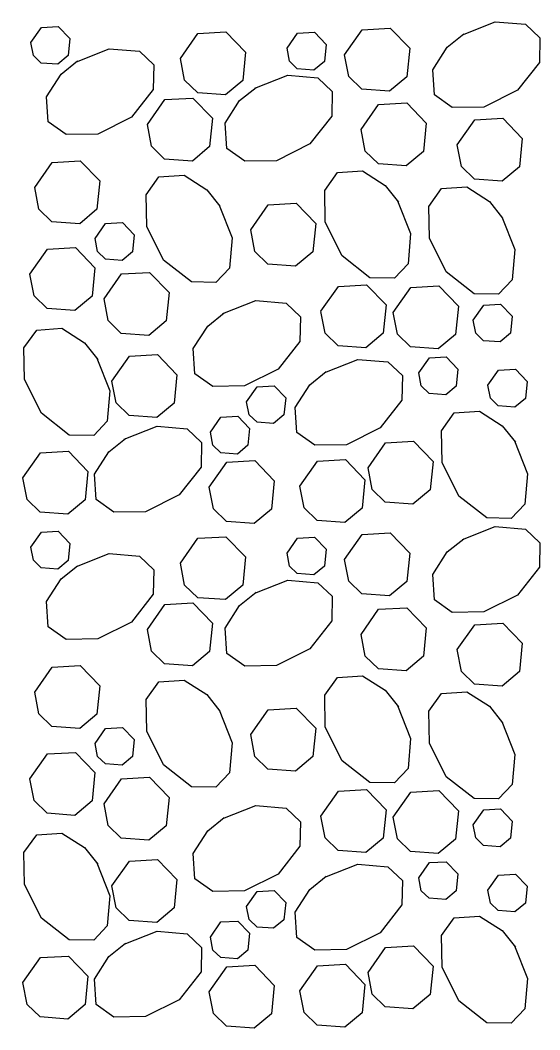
# Model space of a CAD drawing. Extents: x 636530 to 644067, y 294168 to 299122.
# Drawn here: x 638659.64 to 638667.59, y 297989.08 to 298004.53 of the extents above; entities that cross this region are included whole.
import ezdxf

# ---------------------------------------------------------------- set-up
doc = ezdxf.new("R2010")
doc.units = 0
doc.layers.add('1', color=7, linetype='Continuous')

msp = doc.modelspace()

# ---------------------------------------------------------------- linework, layer by layer
at = {"layer": '1'}
for points in [[(638666.409, 298004.309), (638666.912, 298004.508), (638667.374, 298004.469), (638667.593, 298004.26), (638667.587, 298003.885), (638667.253, 298003.459), (638666.738, 298003.201), (638666.252, 298003.193), (638665.979, 298003.387), (638665.953, 298003.773), (638666.175, 298004.119), (638666.429, 298004.322)], [(638659.801, 298004.191), (638659.963, 298004.42), (638660.22, 298004.435), (638660.399, 298004.249), (638660.373, 298003.989), (638660.214, 298003.857), (638659.96, 298003.875), (638659.84, 298003.991), (638659.801, 298004.191)], [(638662.091, 298003.945), (638662.36, 298004.328), (638662.789, 298004.352), (638663.088, 298004.043), (638663.045, 298003.609), (638662.78, 298003.388), (638662.356, 298003.419), (638662.156, 298003.613), (638662.091, 298003.945)], [(638664.604, 298004.003), (638664.873, 298004.386), (638665.302, 298004.41), (638665.601, 298004.101), (638665.558, 298003.667), (638665.292, 298003.447), (638664.869, 298003.477), (638664.669, 298003.671), (638664.604, 298004.003)], [(638663.723, 298004.102), (638663.884, 298004.332), (638664.142, 298004.347), (638664.321, 298004.161), (638664.295, 298003.901), (638664.136, 298003.768), (638663.881, 298003.787), (638663.762, 298003.903), (638663.723, 298004.102)], [(638660.498, 298003.896), (638661.001, 298004.095), (638661.463, 298004.056), (638661.683, 298003.847), (638661.676, 298003.472), (638661.342, 298003.046), (638660.827, 298002.788), (638660.342, 298002.78), (638660.069, 298002.974), (638660.043, 298003.36), (638660.264, 298003.706), (638660.518, 298003.909)], [(638663.231, 298003.489), (638663.734, 298003.689), (638664.196, 298003.649), (638664.416, 298003.44), (638664.409, 298003.065), (638664.075, 298002.639), (638663.56, 298002.381), (638663.075, 298002.373), (638662.801, 298002.567), (638662.776, 298002.954), (638662.997, 298003.3), (638663.251, 298003.502)], [(638661.585, 298002.933), (638661.854, 298003.316), (638662.283, 298003.34), (638662.582, 298003.031), (638662.539, 298002.597), (638662.274, 298002.376), (638661.85, 298002.407), (638661.65, 298002.601), (638661.585, 298002.933)], [(638664.857, 298002.858), (638665.126, 298003.241), (638665.555, 298003.265), (638665.854, 298002.956), (638665.811, 298002.522), (638665.545, 298002.301), (638665.122, 298002.332), (638664.922, 298002.525), (638664.857, 298002.858)], [(638666.327, 298002.624), (638666.596, 298003.006), (638667.026, 298003.031), (638667.324, 298002.721), (638667.281, 298002.288), (638667.016, 298002.067), (638666.592, 298002.098), (638666.392, 298002.291), (638666.328, 298002.624)], [(638659.861, 298001.973), (638660.13, 298002.356), (638660.559, 298002.38), (638660.858, 298002.071), (638660.814, 298001.637), (638660.549, 298001.417), (638660.125, 298001.447), (638659.926, 298001.641), (638659.861, 298001.973)], [(638665.417, 298001.768), (638665.616, 298001.265), (638665.576, 298000.803), (638665.367, 298000.583), (638664.992, 298000.59), (638664.566, 298000.924), (638664.309, 298001.439), (638664.3, 298001.924), (638664.494, 298002.198), (638664.881, 298002.224), (638665.227, 298002.002), (638665.43, 298001.748)], [(638662.684, 298001.703), (638662.883, 298001.2), (638662.843, 298000.738), (638662.634, 298000.518), (638662.259, 298000.525), (638661.833, 298000.859), (638661.576, 298001.374), (638661.567, 298001.859), (638661.761, 298002.133), (638662.148, 298002.158), (638662.494, 298001.937), (638662.697, 298001.683)], [(638667.011, 298001.524), (638667.21, 298001.021), (638667.171, 298000.559), (638666.962, 298000.339), (638666.587, 298000.346), (638666.161, 298000.68), (638665.903, 298001.195), (638665.895, 298001.68), (638666.089, 298001.954), (638666.475, 298001.98), (638666.821, 298001.758), (638667.024, 298001.504)], [(638663.167, 298001.323), (638663.436, 298001.705), (638663.865, 298001.73), (638664.164, 298001.42), (638664.12, 298000.987), (638663.855, 298000.766), (638663.431, 298000.797), (638663.232, 298000.99), (638663.167, 298001.323)], [(638660.785, 298001.189), (638660.946, 298001.419), (638661.204, 298001.434), (638661.383, 298001.248), (638661.357, 298000.988), (638661.198, 298000.855), (638660.943, 298000.874), (638660.824, 298000.99), (638660.785, 298001.189)], [(638659.786, 298000.645), (638660.054, 298001.027), (638660.484, 298001.052), (638660.782, 298000.743), (638660.739, 298000.309), (638660.474, 298000.088), (638660.05, 298000.119), (638659.85, 298000.312), (638659.786, 298000.645)], [(638660.922, 298000.265), (638661.191, 298000.648), (638661.62, 298000.672), (638661.919, 298000.363), (638661.875, 297999.929), (638661.61, 297999.708), (638661.186, 297999.739), (638660.987, 297999.933), (638660.922, 298000.265)], [(638664.243, 298000.076), (638664.512, 298000.458), (638664.941, 298000.483), (638665.24, 298000.173), (638665.196, 297999.74), (638664.931, 297999.519), (638664.507, 297999.55), (638664.308, 297999.743), (638664.243, 298000.075)], [(638665.349, 298000.059), (638665.618, 298000.442), (638666.047, 298000.466), (638666.346, 298000.157), (638666.303, 297999.723), (638666.037, 297999.503), (638665.614, 297999.533), (638665.414, 297999.727), (638665.349, 298000.059)], [(638662.743, 298000.041), (638663.246, 298000.24), (638663.708, 298000.2), (638663.928, 297999.991), (638663.921, 297999.616), (638663.587, 297999.19), (638663.072, 297998.933), (638662.587, 297998.924), (638662.313, 297999.118), (638662.288, 297999.505), (638662.509, 297999.851), (638662.763, 298000.053)], [(638666.573, 297999.941), (638666.734, 298000.171), (638666.992, 298000.185), (638667.171, 298000), (638667.145, 297999.74), (638666.986, 297999.607), (638666.731, 297999.626), (638666.612, 297999.742), (638666.573, 297999.941)], [(638660.813, 297999.361), (638661.012, 297998.858), (638660.972, 297998.395), (638660.764, 297998.176), (638660.389, 297998.183), (638659.962, 297998.516), (638659.705, 297999.031), (638659.696, 297999.517), (638659.891, 297999.79), (638660.277, 297999.816), (638660.623, 297999.594), (638660.826, 297999.34)], [(638661.041, 297999.007), (638661.31, 297999.389), (638661.74, 297999.414), (638662.038, 297999.104), (638661.995, 297998.671), (638661.73, 297998.45), (638661.306, 297998.481), (638661.106, 297998.674), (638661.042, 297999.007)], [(638664.304, 297999.142), (638664.807, 297999.341), (638665.269, 297999.301), (638665.489, 297999.093), (638665.482, 297998.718), (638665.148, 297998.291), (638664.633, 297998.034), (638664.148, 297998.025), (638663.874, 297998.22), (638663.848, 297998.606), (638664.07, 297998.952), (638664.324, 297999.155)], [(638665.74, 297999.134), (638665.902, 297999.364), (638666.159, 297999.378), (638666.338, 297999.193), (638666.313, 297998.932), (638666.153, 297998.8), (638665.899, 297998.819), (638665.779, 297998.935), (638665.741, 297999.134)], [(638666.8, 297998.945), (638666.961, 297999.174), (638667.219, 297999.189), (638667.398, 297999.003), (638667.372, 297998.743), (638667.213, 297998.611), (638666.958, 297998.629), (638666.839, 297998.745), (638666.8, 297998.945)], [(638663.105, 297998.693), (638663.266, 297998.922), (638663.524, 297998.937), (638663.703, 297998.751), (638663.677, 297998.491), (638663.518, 297998.359), (638663.264, 297998.377), (638663.144, 297998.493), (638663.105, 297998.693)], [(638667.206, 297998.092), (638667.406, 297997.589), (638667.366, 297997.126), (638667.157, 297996.907), (638666.782, 297996.914), (638666.356, 297997.247), (638666.098, 297997.762), (638666.09, 297998.248), (638666.284, 297998.521), (638666.671, 297998.547), (638667.016, 297998.325), (638667.219, 297998.071)], [(638662.55, 297998.226), (638662.712, 297998.456), (638662.969, 297998.47), (638663.148, 297998.285), (638663.122, 297998.025), (638662.963, 297997.892), (638662.709, 297997.911), (638662.589, 297998.027), (638662.55, 297998.226)], [(638661.229, 297998.117), (638661.733, 297998.317), (638662.195, 297998.277), (638662.414, 297998.068), (638662.407, 297997.693), (638662.074, 297997.267), (638661.559, 297997.009), (638661.073, 297997.001), (638660.8, 297997.195), (638660.774, 297997.582), (638660.996, 297997.927), (638661.25, 297998.13)], [(638664.963, 297997.682), (638665.231, 297998.064), (638665.661, 297998.089), (638665.959, 297997.779), (638665.916, 297997.346), (638665.651, 297997.125), (638665.227, 297997.156), (638665.028, 297997.349), (638664.963, 297997.682)], [(638659.679, 297997.527), (638659.948, 297997.91), (638660.377, 297997.934), (638660.675, 297997.625), (638660.632, 297997.191), (638660.367, 297996.971), (638659.943, 297997.001), (638659.744, 297997.195), (638659.679, 297997.527)], [(638662.532, 297997.386), (638662.801, 297997.768), (638663.231, 297997.793), (638663.529, 297997.483), (638663.486, 297997.049), (638663.221, 297996.829), (638662.797, 297996.86), (638662.597, 297997.053), (638662.533, 297997.385)], [(638663.92, 297997.401), (638664.189, 297997.784), (638664.618, 297997.808), (638664.916, 297997.499), (638664.873, 297997.065), (638664.608, 297996.845), (638664.184, 297996.875), (638663.985, 297997.069), (638663.92, 297997.401)], [(638666.409, 297996.583), (638666.912, 297996.783), (638667.374, 297996.743), (638667.593, 297996.534), (638667.587, 297996.159), (638667.253, 297995.733), (638666.738, 297995.475), (638666.252, 297995.467), (638665.979, 297995.661), (638665.953, 297996.048), (638666.175, 297996.394), (638666.429, 297996.596)], [(638659.801, 297996.465), (638659.963, 297996.694), (638660.22, 297996.709), (638660.399, 297996.523), (638660.373, 297996.263), (638660.214, 297996.131), (638659.96, 297996.149), (638659.84, 297996.265), (638659.801, 297996.465)], [(638662.091, 297996.219), (638662.36, 297996.602), (638662.789, 297996.626), (638663.088, 297996.317), (638663.045, 297995.883), (638662.78, 297995.663), (638662.356, 297995.693), (638662.156, 297995.887), (638662.091, 297996.219)], [(638664.604, 297996.277), (638664.873, 297996.66), (638665.302, 297996.684), (638665.601, 297996.375), (638665.558, 297995.941), (638665.292, 297995.721), (638664.869, 297995.751), (638664.669, 297995.945), (638664.604, 297996.277)], [(638663.723, 297996.377), (638663.884, 297996.606), (638664.142, 297996.621), (638664.321, 297996.435), (638664.295, 297996.175), (638664.136, 297996.043), (638663.881, 297996.061), (638663.762, 297996.177), (638663.723, 297996.376)], [(638660.498, 297996.17), (638661.001, 297996.37), (638661.463, 297996.33), (638661.683, 297996.121), (638661.676, 297995.746), (638661.342, 297995.32), (638660.827, 297995.062), (638660.342, 297995.054), (638660.069, 297995.248), (638660.043, 297995.635), (638660.264, 297995.981), (638660.518, 297996.183)], [(638663.231, 297995.764), (638663.734, 297995.963), (638664.196, 297995.923), (638664.416, 297995.714), (638664.409, 297995.339), (638664.075, 297994.913), (638663.56, 297994.656), (638663.075, 297994.647), (638662.801, 297994.841), (638662.776, 297995.228), (638662.997, 297995.574), (638663.251, 297995.776)], [(638661.585, 297995.207), (638661.854, 297995.59), (638662.283, 297995.614), (638662.582, 297995.305), (638662.539, 297994.871), (638662.274, 297994.651), (638661.85, 297994.681), (638661.65, 297994.875), (638661.585, 297995.207)], [(638664.857, 297995.132), (638665.126, 297995.515), (638665.555, 297995.539), (638665.854, 297995.23), (638665.811, 297994.796), (638665.545, 297994.576), (638665.122, 297994.606), (638664.922, 297994.8), (638664.857, 297995.132)], [(638666.327, 297994.898), (638666.596, 297995.28), (638667.026, 297995.305), (638667.324, 297994.996), (638667.281, 297994.562), (638667.016, 297994.341), (638666.592, 297994.372), (638666.392, 297994.565), (638666.328, 297994.898)], [(638659.861, 297994.247), (638660.13, 297994.63), (638660.559, 297994.654), (638660.858, 297994.345), (638660.814, 297993.911), (638660.549, 297993.691), (638660.125, 297993.721), (638659.926, 297993.915), (638659.861, 297994.247)], [(638665.417, 297994.042), (638665.616, 297993.539), (638665.576, 297993.077), (638665.367, 297992.858), (638664.992, 297992.865), (638664.566, 297993.198), (638664.309, 297993.713), (638664.3, 297994.199), (638664.494, 297994.472), (638664.881, 297994.498), (638665.227, 297994.276), (638665.43, 297994.022)], [(638662.684, 297993.977), (638662.883, 297993.474), (638662.843, 297993.012), (638662.634, 297992.792), (638662.259, 297992.8), (638661.833, 297993.133), (638661.576, 297993.648), (638661.567, 297994.134), (638661.761, 297994.407), (638662.148, 297994.433), (638662.494, 297994.211), (638662.697, 297993.957)], [(638667.011, 297993.798), (638667.21, 297993.295), (638667.171, 297992.833), (638666.962, 297992.614), (638666.587, 297992.621), (638666.161, 297992.954), (638665.903, 297993.469), (638665.895, 297993.955), (638666.089, 297994.228), (638666.475, 297994.254), (638666.821, 297994.032), (638667.024, 297993.778)], [(638663.167, 297993.597), (638663.436, 297993.979), (638663.865, 297994.004), (638664.164, 297993.694), (638664.12, 297993.261), (638663.855, 297993.04), (638663.431, 297993.071), (638663.232, 297993.264), (638663.167, 297993.597)], [(638660.785, 297993.464), (638660.946, 297993.693), (638661.204, 297993.708), (638661.383, 297993.522), (638661.357, 297993.262), (638661.198, 297993.13), (638660.943, 297993.148), (638660.824, 297993.264), (638660.785, 297993.464)], [(638659.786, 297992.919), (638660.054, 297993.302), (638660.484, 297993.326), (638660.782, 297993.017), (638660.739, 297992.583), (638660.474, 297992.362), (638660.05, 297992.393), (638659.85, 297992.587), (638659.786, 297992.919)], [(638660.922, 297992.539), (638661.191, 297992.922), (638661.62, 297992.946), (638661.919, 297992.637), (638661.875, 297992.203), (638661.61, 297991.983), (638661.186, 297992.013), (638660.987, 297992.207), (638660.922, 297992.539)], [(638664.243, 297992.35), (638664.512, 297992.732), (638664.941, 297992.757), (638665.24, 297992.447), (638665.196, 297992.014), (638664.931, 297991.793), (638664.507, 297991.824), (638664.308, 297992.017), (638664.243, 297992.35)], [(638665.349, 297992.333), (638665.618, 297992.716), (638666.047, 297992.741), (638666.346, 297992.431), (638666.303, 297991.997), (638666.037, 297991.777), (638665.614, 297991.808), (638665.414, 297992.001), (638665.349, 297992.333)], [(638662.743, 297992.315), (638663.246, 297992.514), (638663.708, 297992.474), (638663.928, 297992.265), (638663.921, 297991.89), (638663.587, 297991.464), (638663.072, 297991.207), (638662.587, 297991.198), (638662.313, 297991.392), (638662.288, 297991.779), (638662.509, 297992.125), (638662.763, 297992.328)], [(638666.573, 297992.215), (638666.734, 297992.445), (638666.992, 297992.46), (638667.171, 297992.274), (638667.145, 297992.014), (638666.986, 297991.881), (638666.731, 297991.9), (638666.612, 297992.016), (638666.573, 297992.215)], [(638660.813, 297991.635), (638661.012, 297991.132), (638660.972, 297990.67), (638660.764, 297990.45), (638660.389, 297990.457), (638659.962, 297990.79), (638659.705, 297991.305), (638659.696, 297991.791), (638659.891, 297992.064), (638660.277, 297992.09), (638660.623, 297991.868), (638660.826, 297991.614)], [(638661.041, 297991.281), (638661.31, 297991.663), (638661.74, 297991.688), (638662.038, 297991.378), (638661.995, 297990.945), (638661.73, 297990.724), (638661.306, 297990.755), (638661.106, 297990.948), (638661.042, 297991.281)], [(638664.304, 297991.416), (638664.807, 297991.616), (638665.269, 297991.576), (638665.489, 297991.367), (638665.482, 297990.992), (638665.148, 297990.566), (638664.633, 297990.308), (638664.148, 297990.3), (638663.874, 297990.494), (638663.848, 297990.881), (638664.07, 297991.226), (638664.324, 297991.429)], [(638665.74, 297991.408), (638665.902, 297991.638), (638666.159, 297991.653), (638666.338, 297991.467), (638666.313, 297991.207), (638666.153, 297991.074), (638665.899, 297991.093), (638665.779, 297991.209), (638665.741, 297991.408)], [(638666.8, 297991.219), (638666.961, 297991.449), (638667.219, 297991.463), (638667.398, 297991.278), (638667.372, 297991.018), (638667.213, 297990.885), (638666.958, 297990.904), (638666.839, 297991.02), (638666.8, 297991.219)], [(638663.105, 297990.967), (638663.266, 297991.197), (638663.524, 297991.211), (638663.703, 297991.026), (638663.677, 297990.765), (638663.518, 297990.633), (638663.264, 297990.651), (638663.144, 297990.767), (638663.105, 297990.967)], [(638667.206, 297990.366), (638667.406, 297989.863), (638667.366, 297989.401), (638667.157, 297989.181), (638666.782, 297989.188), (638666.356, 297989.521), (638666.098, 297990.037), (638666.09, 297990.522), (638666.284, 297990.795), (638666.671, 297990.821), (638667.016, 297990.6), (638667.219, 297990.346)], [(638662.55, 297990.5), (638662.712, 297990.73), (638662.969, 297990.745), (638663.148, 297990.559), (638663.122, 297990.299), (638662.963, 297990.166), (638662.709, 297990.185), (638662.589, 297990.301), (638662.55, 297990.5)], [(638661.229, 297990.391), (638661.733, 297990.591), (638662.195, 297990.551), (638662.414, 297990.342), (638662.407, 297989.967), (638662.074, 297989.541), (638661.559, 297989.283), (638661.073, 297989.275), (638660.8, 297989.469), (638660.774, 297989.856), (638660.996, 297990.202), (638661.25, 297990.404)], [(638664.963, 297989.956), (638665.231, 297990.339), (638665.661, 297990.363), (638665.959, 297990.054), (638665.916, 297989.62), (638665.651, 297989.399), (638665.227, 297989.43), (638665.028, 297989.624), (638664.963, 297989.956)], [(638659.679, 297989.802), (638659.948, 297990.184), (638660.377, 297990.209), (638660.675, 297989.899), (638660.632, 297989.466), (638660.367, 297989.245), (638659.943, 297989.276), (638659.744, 297989.469), (638659.679, 297989.802)], [(638662.532, 297989.66), (638662.801, 297990.042), (638663.231, 297990.067), (638663.529, 297989.757), (638663.486, 297989.324), (638663.221, 297989.103), (638662.797, 297989.134), (638662.597, 297989.327), (638662.533, 297989.66)], [(638663.92, 297989.676), (638664.189, 297990.058), (638664.618, 297990.083), (638664.916, 297989.773), (638664.873, 297989.339), (638664.608, 297989.119), (638664.184, 297989.15), (638663.985, 297989.343), (638663.92, 297989.675)]]:
    msp.add_lwpolyline(points, dxfattribs=at)
msp.add_ellipse((638619.083, 297996.196), major_axis=(-55.517, 0), ratio=0.608854, dxfattribs=at)

doc.saveas('drawing.dxf')
